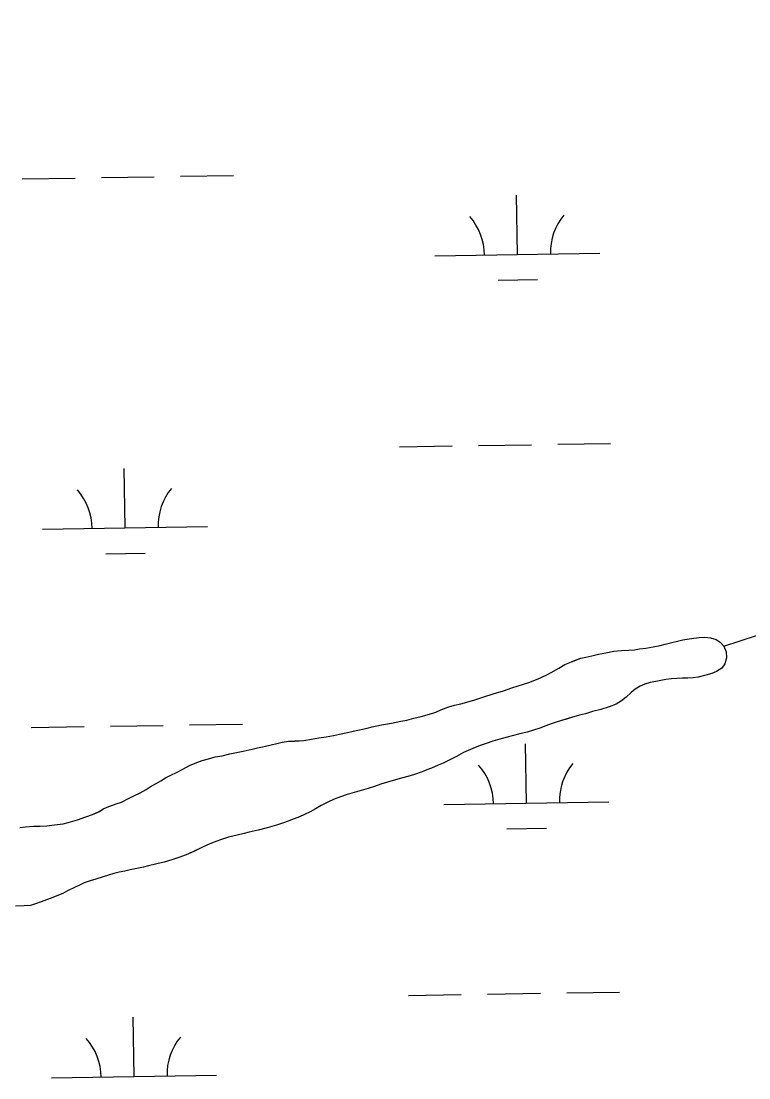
# Model space of a CAD drawing. Extents: x 3855477 to 3893699, y 299188 to 325115.
# Drawn here: x 3877434 to 3877875, y 307165 to 307806 of the extents above; entities that cross this region are included whole.
import ezdxf

# ---------------------------------------------------------------- set-up
doc = ezdxf.new("R2010")
doc.units = 0
for name, color, linetype in [('V-GRID-MAJR', 7, 'Continuous'), ('V-TOPO-SHOR', 7, 'Continuous'), ('V-WETL-SWMP', 7, 'Continuous')]:
    doc.layers.add(name, color=color, linetype=linetype)

msp = doc.modelspace()

# ---------------------------------------------------------------- linework, layer by layer
at = {"layer": 'V-GRID-MAJR'}
msp.add_spline([(3859685.54, 307646.85), (3864995.66, 307731.42), (3870305.76, 307816.78), (3875615.86, 307902.9), (3880925.94, 307989.8), (3886236.01, 308077.46), (3891546.07, 308165.91)], degree=3, dxfattribs=at)
at = {"layer": 'V-TOPO-SHOR'}
msp.add_line((3877859.51, 307426.98), (3879004.41, 307796.1), dxfattribs=at)
for points in [[(3877696.2, 307391.11), (3877700.14, 307391.99), (3877705.13, 307393.3), (3877708.55, 307394.37), (3877714.07, 307396.19), (3877719.76, 307397.92), (3877725.98, 307399.81), (3877730.98, 307401.55), (3877734.92, 307402.79), (3877741.23, 307404.94), (3877746.93, 307407.11), (3877751.85, 307409.37), (3877754.76, 307410.89), (3877759.51, 307413.6), (3877763.21, 307415.71), (3877767.16, 307417.47), (3877769.96, 307418.55), (3877772.77, 307419.63), (3877775.92, 307420.27), (3877779.51, 307421.08), (3877783.62, 307422.05), (3877787.9, 307422.94), (3877792.88, 307423.81), (3877797.51, 307424.25), (3877801.87, 307424.43), (3877805.45, 307424.63), (3877808.42, 307425.19), (3877812.17, 307425.73), (3877816.63, 307426.52), (3877820.83, 307427.32), (3877823.98, 307428.05), (3877828, 307429.2), (3877831.33, 307429.83), (3877834.56, 307430.65), (3877838.41, 307431.36), (3877841.38, 307431.83), (3877844.52, 307432.12), (3877848.01, 307432.24), (3877851.49, 307432), (3877854.78, 307430.9), (3877857.37, 307429.37), (3877859.51, 307426.98), (3877861.01, 307423.38), (3877861.21, 307419.72), (3877860.1, 307416.25), (3877858.31, 307413.59), (3877855.14, 307411.46), (3877852.24, 307410.3), (3877848.65, 307409.31), (3877844.01, 307408.09), (3877840.87, 307407.62), (3877837.73, 307407.42), (3877834.41, 307407.39), (3877831.01, 307407.19), (3877827.78, 307406.98), (3877824.38, 307406.61), (3877821.41, 307406.05), (3877818.35, 307405.49), (3877814.76, 307404.77), (3877811.7, 307403.87), (3877808.71, 307402.62), (3877805.81, 307400.75), (3877803.33, 307398.7), (3877800.23, 307396.06), (3877797.49, 307393.75), (3877794.32, 307391.81), (3877790.02, 307390.14), (3877785.03, 307388.57), (3877779.95, 307387.27), (3877775.57, 307385.95), (3877771.98, 307384.97), (3877767.26, 307383.66), (3877764.1, 307382.67), (3877761.21, 307381.76), (3877757.79, 307380.78), (3877754.9, 307379.78), (3877751.66, 307378.62), (3877747.97, 307377.21), (3877744.2, 307375.88), (3877740.35, 307374.73), (3877735.89, 307373.67), (3877731.16, 307372.54), (3877728.27, 307371.72), (3877723.81, 307370.49), (3877719.43, 307369.26), (3877715.4, 307367.94), (3877712.42, 307366.86), (3877708.82, 307365.44), (3877704.6, 307363.6), (3877701.79, 307362.34), (3877697.57, 307359.98), (3877693.35, 307357.96), (3877689.4, 307355.94), (3877686.41, 307354.69), (3877682.28, 307352.93), (3877679.48, 307351.85), (3877676.58, 307350.77), (3877672.02, 307349.1), (3877667.99, 307347.87), (3877664.23, 307346.89), (3877660.55, 307345.91)], [(3877432.9, 307316.84), (3877436.22, 307317.3), (3877441.37, 307317.73), (3877445.12, 307317.84), (3877449.13, 307318.03), (3877453.75, 307318.47), (3877458.99, 307319.16), (3877462.14, 307319.89), (3877467.75, 307321.62), (3877472.83, 307323.36), (3877476.87, 307324.86), (3877480.99, 307326.7), (3877483.81, 307328.48), (3877487.41, 307329.9), (3877491.1, 307331.31), (3877494.51, 307332.39), (3877498.65, 307334.58), (3877501.99, 307336.17), (3877505.77, 307338.03), (3877509.37, 307339.97), (3877512.46, 307341.91), (3877515.36, 307343.69), (3877518.35, 307345.21), (3877521.17, 307346.99), (3877524.34, 307348.59), (3877527.77, 307350.35), (3877531.64, 307352.38), (3877535.59, 307354.49), (3877540.07, 307356.41), (3877543.23, 307357.57), (3877547.08, 307358.64), (3877551.19, 307359.7), (3877555.39, 307360.49), (3877560.11, 307361.54), (3877563.09, 307362.27), (3877568.25, 307363.23), (3877573.67, 307364.44), (3877576.82, 307365.26), (3877580.93, 307366.14), (3877585.21, 307367.02), (3877588.63, 307367.92), (3877591.78, 307368.65), (3877595.62, 307369.19), (3877599.46, 307369.39), (3877604.95, 307369.64), (3877609.67, 307370.42), (3877614.13, 307371.3), (3877618.5, 307372.01), (3877622.87, 307372.63), (3877626.63, 307373.43), (3877631.44, 307374.57), (3877634.85, 307375.29), (3877638.61, 307376.18), (3877643.25, 307377.23), (3877646.31, 307377.96), (3877651.99, 307379.17), (3877658.03, 307380.28), (3877663.79, 307381.31), (3877667.38, 307382.03), (3877671.67, 307383.18), (3877676.13, 307384.23), (3877681.12, 307385.62), (3877684.89, 307386.86), (3877687.88, 307388.2), (3877692.79, 307390.12), (3877696.2, 307391.11)], [(3877660.55, 307345.91), (3877655.65, 307344.52), (3877651.62, 307343.11), (3877647.85, 307341.78), (3877643.91, 307340.63), (3877639.7, 307339.31), (3877635.5, 307338.08), (3877631.21, 307336.85), (3877627.17, 307335.52), (3877623.31, 307334.02), (3877619.45, 307332.26), (3877615.5, 307330.33), (3877611.97, 307328.3), (3877608.8, 307326.44), (3877605.38, 307324.85), (3877602.22, 307323.42), (3877597.39, 307321.5), (3877593.18, 307320.01), (3877588.45, 307318.44), (3877582.76, 307316.79), (3877577.33, 307315.32), (3877571.9, 307314.03), (3877568.84, 307313.3), (3877564.56, 307312.33), (3877559.31, 307311.03), (3877554.4, 307309.54), (3877549.93, 307307.88), (3877546.24, 307306.29), (3877542.64, 307304.61), (3877538.59, 307302.68), (3877534.55, 307300.75), (3877529.82, 307298.91), (3877524.91, 307297.35), (3877520.35, 307295.95), (3877515.8, 307294.81), (3877510.82, 307293.68), (3877507.75, 307292.95), (3877503.73, 307292.15), (3877499.71, 307291.35), (3877496.39, 307290.54), (3877493.06, 307289.81), (3877489.82, 307288.99), (3877486.58, 307288.01), (3877483.25, 307287.02), (3877478.79, 307285.62), (3877475.46, 307284.63), (3877471.77, 307283.3), (3877468.88, 307282.05), (3877465.98, 307280.62), (3877461.67, 307278.52), (3877458.86, 307277), (3877455.25, 307275.41), (3877451.83, 307274.07), (3877448.94, 307273.08), (3877445.7, 307271.83), (3877442.37, 307270.67), (3877439.21, 307269.59), (3877435.37, 307269.48), (3877430.14, 307269.23)]]:
    msp.add_lwpolyline(points, dxfattribs=at)
at = {"layer": 'V-WETL-SWMP'}
for p, q in [((3877434.3, 307710.2), (3877466.29, 307710.72)), ((3877482.29, 307710.98), (3877514.29, 307711.5)), ((3877530.28, 307711.76), (3877562.28, 307712.29)), ((3877734.4, 307664.34), (3877733.81, 307700.34)), ((3877684.41, 307663.53), (3877784.39, 307665.16)), ((3877722.65, 307648.72), (3877746.65, 307649.11)), ((3877662.88, 307547.73), (3877694.88, 307548.25)), ((3877710.88, 307548.51), (3877742.87, 307549.03)), ((3877758.87, 307549.29), (3877790.86, 307549.81)), ((3877496.6, 307498.58), (3877496.01, 307534.58)), ((3877446.6, 307497.77), (3877546.59, 307499.4)), ((3877484.85, 307482.96), (3877508.85, 307483.35)), ((3877834.57, 307430.65), (3877838.41, 307431.36)), ((3877838.41, 307431.36), (3877841.38, 307431.83)), ((3877841.38, 307431.83), (3877844.52, 307432.13)), ((3877844.52, 307432.13), (3877848.01, 307432.24)), ((3877848.01, 307432.24), (3877851.49, 307432)), ((3877851.49, 307432), (3877854.78, 307430.9)), ((3877805.45, 307424.63), (3877808.42, 307425.19)), ((3877808.42, 307425.19), (3877812.17, 307425.73)), ((3877812.17, 307425.73), (3877816.63, 307426.52)), ((3877816.63, 307426.52), (3877820.83, 307427.32)), ((3877820.83, 307427.32), (3877823.98, 307428.05)), ((3877823.98, 307428.05), (3877828, 307429.19)), ((3877828, 307429.19), (3877831.33, 307429.83)), ((3877831.33, 307429.83), (3877834.57, 307430.65)), ((3877854.78, 307430.9), (3877857.37, 307429.37)), ((3877857.37, 307429.37), (3877859.51, 307426.98)), ((3877859.51, 307426.98), (3877861.01, 307423.38)), ((3877767.16, 307417.47), (3877772.77, 307419.63)), ((3877772.77, 307419.63), (3877775.92, 307420.27)), ((3877775.92, 307420.27), (3877779.51, 307421.08)), ((3877779.51, 307421.08), (3877783.62, 307422.05)), ((3877783.62, 307422.05), (3877787.9, 307422.94)), ((3877787.9, 307422.94), (3877792.88, 307423.81)), ((3877792.88, 307423.81), (3877797.51, 307424.25)), ((3877797.51, 307424.25), (3877801.87, 307424.43)), ((3877801.87, 307424.43), (3877805.45, 307424.63)), ((3877861.21, 307419.72), (3877860.1, 307416.25)), ((3877861.01, 307423.38), (3877861.21, 307419.72)), ((3877754.76, 307410.89), (3877759.51, 307413.59)), ((3877759.51, 307413.59), (3877763.21, 307415.71)), ((3877763.21, 307415.71), (3877767.16, 307417.47)), ((3877858.31, 307413.58), (3877855.14, 307411.46)), ((3877860.1, 307416.25), (3877858.31, 307413.58)), ((3877741.23, 307404.94), (3877746.93, 307407.11)), ((3877746.93, 307407.11), (3877751.85, 307409.37)), ((3877751.85, 307409.37), (3877754.76, 307410.89)), ((3877821.41, 307406.05), (3877818.35, 307405.49)), ((3877824.38, 307406.61), (3877821.41, 307406.05)), ((3877827.79, 307406.98), (3877824.38, 307406.61)), ((3877831.01, 307407.19), (3877827.79, 307406.98)), ((3877834.41, 307407.39), (3877831.01, 307407.19)), ((3877837.73, 307407.42), (3877834.41, 307407.39)), ((3877840.87, 307407.62), (3877837.73, 307407.42)), ((3877844.01, 307408.09), (3877840.87, 307407.62)), ((3877848.65, 307409.31), (3877844.01, 307408.09)), ((3877852.24, 307410.29), (3877848.65, 307409.31)), ((3877855.14, 307411.46), (3877852.24, 307410.29)), ((3877719.76, 307397.92), (3877725.98, 307399.81)), ((3877725.98, 307399.81), (3877730.98, 307401.55)), ((3877730.98, 307401.55), (3877734.92, 307402.79)), ((3877734.92, 307402.79), (3877741.23, 307404.94)), ((3877805.81, 307400.75), (3877803.33, 307398.7)), ((3877808.71, 307402.61), (3877805.81, 307400.75)), ((3877811.7, 307403.87), (3877808.71, 307402.61)), ((3877814.76, 307404.77), (3877811.7, 307403.87)), ((3877818.35, 307405.49), (3877814.76, 307404.77)), ((3877700.14, 307391.99), (3877705.13, 307393.3)), ((3877705.13, 307393.3), (3877708.55, 307394.37)), ((3877708.55, 307394.37), (3877714.07, 307396.19)), ((3877714.07, 307396.19), (3877719.76, 307397.92)), ((3877797.49, 307393.75), (3877794.32, 307391.81)), ((3877800.23, 307396.06), (3877797.49, 307393.75)), ((3877803.33, 307398.7), (3877800.23, 307396.06)), ((3877681.12, 307385.62), (3877684.89, 307386.86)), ((3877684.89, 307386.86), (3877687.88, 307388.2)), ((3877687.88, 307388.2), (3877692.79, 307390.12)), ((3877692.79, 307390.12), (3877696.21, 307391.11)), ((3877696.21, 307391.11), (3877700.14, 307391.99)), ((3877779.95, 307387.27), (3877775.57, 307385.95)), ((3877785.03, 307388.57), (3877779.95, 307387.27)), ((3877790.02, 307390.14), (3877785.03, 307388.57)), ((3877794.32, 307391.81), (3877790.02, 307390.14)), ((3877652, 307379.17), (3877658.03, 307380.28)), ((3877658.03, 307380.28), (3877663.8, 307381.31)), ((3877663.8, 307381.31), (3877667.38, 307382.03)), ((3877667.38, 307382.03), (3877671.67, 307383.18)), ((3877671.67, 307383.18), (3877676.13, 307384.23)), ((3877676.13, 307384.23), (3877681.12, 307385.62)), ((3877757.79, 307380.78), (3877754.9, 307379.78)), ((3877761.21, 307381.76), (3877757.79, 307380.78)), ((3877767.26, 307383.66), (3877761.21, 307381.76)), ((3877771.98, 307384.97), (3877767.26, 307383.66)), ((3877775.57, 307385.95), (3877771.98, 307384.97)), ((3877439.72, 307377.57), (3877471.71, 307378.09)), ((3877487.71, 307378.35), (3877519.71, 307378.87)), ((3877535.7, 307379.13), (3877567.7, 307379.65)), ((3877626.63, 307373.43), (3877631.44, 307374.57)), ((3877631.44, 307374.57), (3877634.85, 307375.29)), ((3877634.85, 307375.29), (3877638.61, 307376.18)), ((3877638.61, 307376.18), (3877643.25, 307377.23)), ((3877643.25, 307377.23), (3877646.31, 307377.96)), ((3877646.31, 307377.96), (3877652, 307379.17)), ((3877740.35, 307374.73), (3877735.89, 307373.67)), ((3877744.2, 307375.88), (3877740.35, 307374.73)), ((3877747.97, 307377.21), (3877744.2, 307375.88)), ((3877751.66, 307378.62), (3877747.97, 307377.21)), ((3877754.9, 307379.78), (3877751.66, 307378.62)), ((3877585.22, 307367.02), (3877588.63, 307367.92)), ((3877588.63, 307367.92), (3877591.78, 307368.65)), ((3877591.78, 307368.65), (3877595.62, 307369.19)), ((3877595.62, 307369.19), (3877599.46, 307369.38)), ((3877599.46, 307369.38), (3877604.95, 307369.64)), ((3877604.95, 307369.64), (3877609.67, 307370.42)), ((3877609.67, 307370.42), (3877614.13, 307371.3)), ((3877614.13, 307371.3), (3877618.5, 307372.01)), ((3877618.5, 307372.01), (3877622.87, 307372.63)), ((3877622.87, 307372.63), (3877626.63, 307373.43)), ((3877715.4, 307367.94), (3877712.42, 307366.86)), ((3877719.43, 307369.26), (3877715.4, 307367.94)), ((3877723.81, 307370.49), (3877719.43, 307369.26)), ((3877728.27, 307371.72), (3877723.81, 307370.49)), ((3877731.16, 307372.54), (3877728.27, 307371.72)), ((3877735.89, 307373.67), (3877731.16, 307372.54)), ((3877739.82, 307331.71), (3877739.23, 307367.71)), ((3877555.39, 307360.49), (3877560.11, 307361.54)), ((3877560.11, 307361.54), (3877563.09, 307362.27)), ((3877563.09, 307362.27), (3877568.25, 307363.23)), ((3877568.25, 307363.23), (3877573.67, 307364.44)), ((3877573.67, 307364.44), (3877576.82, 307365.25)), ((3877576.82, 307365.25), (3877580.93, 307366.14)), ((3877580.93, 307366.14), (3877585.22, 307367.02)), ((3877701.79, 307362.34), (3877697.57, 307359.98)), ((3877704.6, 307363.6), (3877701.79, 307362.34)), ((3877708.82, 307365.44), (3877704.6, 307363.6)), ((3877712.42, 307366.86), (3877708.82, 307365.44)), ((3877531.64, 307352.38), (3877535.59, 307354.49)), ((3877535.59, 307354.49), (3877540.07, 307356.41)), ((3877540.07, 307356.41), (3877543.23, 307357.57)), ((3877543.23, 307357.57), (3877547.08, 307358.64)), ((3877547.08, 307358.64), (3877551.19, 307359.7)), ((3877551.19, 307359.7), (3877555.39, 307360.49)), ((3877686.41, 307354.69), (3877682.29, 307352.93)), ((3877689.4, 307355.94), (3877686.41, 307354.69)), ((3877693.35, 307357.96), (3877689.4, 307355.94)), ((3877697.57, 307359.98), (3877693.35, 307357.96)), ((3877521.17, 307346.99), (3877524.34, 307348.59)), ((3877524.34, 307348.59), (3877527.77, 307350.35)), ((3877527.77, 307350.35), (3877531.64, 307352.38)), ((3877672.02, 307349.1), (3877667.99, 307347.87)), ((3877676.58, 307350.77), (3877672.02, 307349.1)), ((3877679.48, 307351.85), (3877676.58, 307350.77)), ((3877682.29, 307352.93), (3877679.48, 307351.85)), ((3877509.37, 307339.96), (3877512.46, 307341.91)), ((3877512.46, 307341.91), (3877515.36, 307343.69)), ((3877515.36, 307343.69), (3877518.35, 307345.21)), ((3877518.35, 307345.21), (3877521.17, 307346.99)), ((3877647.85, 307341.78), (3877643.91, 307340.63)), ((3877651.62, 307343.11), (3877647.85, 307341.78)), ((3877655.65, 307344.52), (3877651.62, 307343.11)), ((3877660.55, 307345.91), (3877655.65, 307344.52)), ((3877664.23, 307346.89), (3877660.55, 307345.91)), ((3877667.99, 307347.87), (3877664.23, 307346.89)), ((3877498.65, 307334.58), (3877501.99, 307336.17)), ((3877501.99, 307336.17), (3877505.77, 307338.02)), ((3877505.77, 307338.02), (3877509.37, 307339.96)), ((3877627.17, 307335.52), (3877623.31, 307334.02)), ((3877631.21, 307336.85), (3877627.17, 307335.52)), ((3877635.5, 307338.08), (3877631.21, 307336.85)), ((3877639.7, 307339.31), (3877635.5, 307338.08)), ((3877643.91, 307340.63), (3877639.7, 307339.31)), ((3877483.82, 307328.48), (3877487.41, 307329.9)), ((3877487.41, 307329.9), (3877491.1, 307331.31)), ((3877491.1, 307331.31), (3877494.51, 307332.39)), ((3877494.51, 307332.39), (3877498.65, 307334.58)), ((3877615.5, 307330.33), (3877611.97, 307328.3)), ((3877619.45, 307332.26), (3877615.5, 307330.33)), ((3877623.31, 307334.02), (3877619.45, 307332.26)), ((3877689.83, 307330.9), (3877789.81, 307332.52)), ((3877467.75, 307321.62), (3877472.83, 307323.36)), ((3877472.83, 307323.36), (3877476.87, 307324.86)), ((3877476.87, 307324.86), (3877481, 307326.7)), ((3877481, 307326.7), (3877483.82, 307328.48)), ((3877602.22, 307323.42), (3877597.39, 307321.5)), ((3877605.38, 307324.84), (3877602.22, 307323.42)), ((3877608.8, 307326.44), (3877605.38, 307324.84)), ((3877611.97, 307328.3), (3877608.8, 307326.44)), ((3877432.9, 307316.84), (3877436.22, 307317.3)), ((3877436.22, 307317.3), (3877441.37, 307317.73)), ((3877441.37, 307317.73), (3877445.12, 307317.84)), ((3877445.12, 307317.84), (3877449.13, 307318.03)), ((3877449.13, 307318.03), (3877453.75, 307318.47)), ((3877453.75, 307318.47), (3877458.99, 307319.16)), ((3877458.99, 307319.16), (3877462.14, 307319.89)), ((3877462.14, 307319.89), (3877467.75, 307321.62)), ((3877582.76, 307316.79), (3877577.33, 307315.32)), ((3877588.45, 307318.44), (3877582.76, 307316.79)), ((3877593.18, 307320.01), (3877588.45, 307318.44)), ((3877597.39, 307321.5), (3877593.18, 307320.01)), ((3877728.07, 307316.09), (3877752.07, 307316.48)), ((3877559.31, 307311.02), (3877554.4, 307309.54)), ((3877564.56, 307312.33), (3877559.31, 307311.02)), ((3877568.84, 307313.3), (3877564.56, 307312.33)), ((3877571.9, 307314.03), (3877568.84, 307313.3)), ((3877577.33, 307315.32), (3877571.9, 307314.03)), ((3877542.64, 307304.61), (3877534.55, 307300.75)), ((3877546.24, 307306.29), (3877542.64, 307304.61)), ((3877549.93, 307307.88), (3877546.24, 307306.29)), ((3877554.4, 307309.54), (3877549.93, 307307.88)), ((3877524.91, 307297.35), (3877520.35, 307295.95)), ((3877529.82, 307298.91), (3877524.91, 307297.35)), ((3877534.55, 307300.75), (3877529.82, 307298.91)), ((3877496.39, 307290.53), (3877493.06, 307289.81)), ((3877499.71, 307291.35), (3877496.39, 307290.53)), ((3877507.75, 307292.95), (3877499.71, 307291.35)), ((3877510.82, 307293.68), (3877507.75, 307292.95)), ((3877515.8, 307294.81), (3877510.82, 307293.68)), ((3877520.35, 307295.95), (3877515.8, 307294.81)), ((3877475.46, 307284.63), (3877471.78, 307283.3)), ((3877478.79, 307285.62), (3877475.46, 307284.63)), ((3877483.25, 307287.02), (3877478.79, 307285.62)), ((3877486.58, 307288.01), (3877483.25, 307287.02)), ((3877489.82, 307288.99), (3877486.58, 307288.01)), ((3877493.06, 307289.81), (3877489.82, 307288.99)), ((3877461.67, 307278.52), (3877458.86, 307277)), ((3877465.98, 307280.62), (3877461.67, 307278.52)), ((3877468.88, 307282.05), (3877465.98, 307280.62)), ((3877471.78, 307283.3), (3877468.88, 307282.05)), ((3877445.7, 307271.83), (3877442.36, 307270.67)), ((3877448.94, 307273.08), (3877445.7, 307271.83)), ((3877451.83, 307274.07), (3877448.94, 307273.08)), ((3877455.26, 307275.41), (3877451.83, 307274.07)), ((3877458.86, 307277), (3877455.26, 307275.41)), ((3877435.37, 307269.49), (3877430.14, 307269.23)), ((3877439.21, 307269.59), (3877435.37, 307269.49)), ((3877442.36, 307270.67), (3877439.21, 307269.59)), ((3877668.3, 307215.1), (3877700.3, 307215.62)), ((3877716.29, 307215.88), (3877748.29, 307216.4)), ((3877764.29, 307216.66), (3877796.28, 307217.18)), ((3877502.01, 307165.95), (3877501.43, 307201.95)), ((3877452.02, 307165.14), (3877552.01, 307166.77))]:
    msp.add_line(p, q, dxfattribs=at)
for centre, start, end in [((3877789.63, 307665.72), 140.16154, 181.7052), ((3877679.16, 307663.92), 0.16154, 41.7052), ((3877441.35, 307498.16), 0.16154, 41.7052), ((3877551.82, 307499.96), 140.16154, 181.7052), ((3877684.58, 307331.28), 0.16154, 41.7052), ((3877795.05, 307333.08), 140.16154, 181.7052), ((3877446.77, 307165.53), 0.16154, 41.7052), ((3877557.24, 307167.33), 140.16154, 181.7052)]:
    msp.add_arc(centre, 35.25, start, end, dxfattribs=at)

doc.saveas('drawing.dxf')
